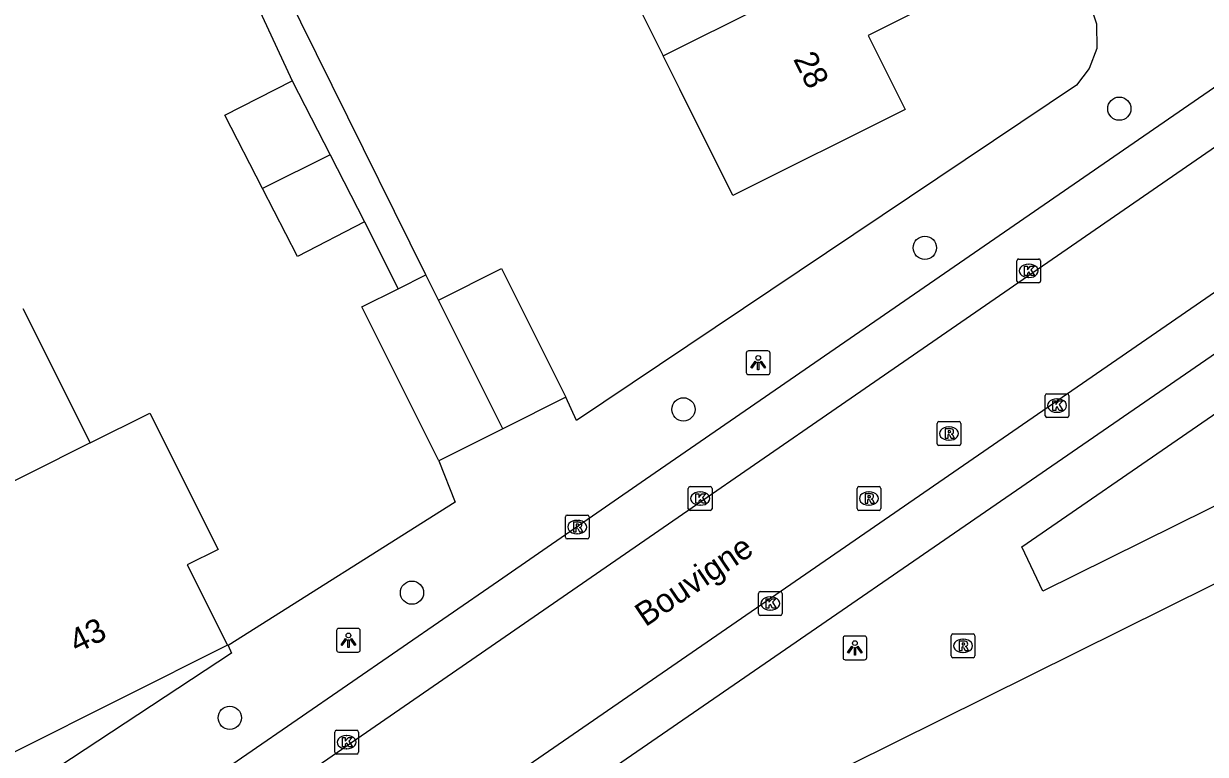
# Model space of a CAD drawing. Extents: x 157793 to 159380, y 380882 to 382313.
# Drawn here: x 158230.61 to 158280.29, y 381450.14 to 381480.87 of the extents above; entities that cross this region are included whole.
import ezdxf

# ---------------------------------------------------------------- set-up
doc = ezdxf.new("R2010")
doc.units = 0
for name, color, linetype in [('IMGEO_Boom', 7, 'Continuous'), ('IMGEO_Kolk', 7, 'Continuous'), ('IMGEO_Lichtpunt', 7, 'Continuous'), ('IMGEO_Muur', 7, 'Continuous'), ('IMGEO_Openbare_ruimte_label', 7, 'Continuous'), ('IMGEO_Pand', 7, 'Continuous'), ('IMGEO_Pand_nummerreeks', 7, 'Continuous'), ('IMGEO_Rijbaan_lokaal_open', 7, 'Continuous'), ('IMGEO_Rioolput', 7, 'Continuous'), ('IMGEO_Voetpad_open', 7, 'Continuous')]:
    doc.layers.add(name, color=color, linetype=linetype)

msp = doc.modelspace()

# ---------------------------------------------------------------- linework, layer by layer
at = {"layer": 'IMGEO_Boom'}
for centre in [(158276.675, 381477.289), (158268.5, 381471.441), (158258.349, 381464.646), (158246.937, 381456.939), (158239.276, 381451.679)]:
    msp.add_circle(centre, 0.489, dxfattribs=at)
at = {"layer": 'IMGEO_Kolk'}
for p, q in [((158272.365, 381470.043), (158272.365, 381470.895)), ((158272.44, 381470.969), (158273.292, 381470.969)), ((158272.853, 381470.749), (158272.878, 381470.749)), ((158273.366, 381470.895), (158273.366, 381470.043)), ((158273.292, 381469.969), (158272.44, 381469.969)), ((158272.876, 381470.189), (158272.851, 381470.189)), ((158273.632, 381465.305), (158274.484, 381465.305)), ((158273.557, 381464.379), (158273.557, 381465.231)), ((158274.045, 381465.085), (158274.07, 381465.085)), ((158274.558, 381465.231), (158274.558, 381464.379)), ((158274.484, 381464.305), (158273.632, 381464.305)), ((158274.068, 381464.525), (158274.043, 381464.525)), ((158258.553, 381460.471), (158258.553, 381461.323)), ((158258.628, 381461.397), (158259.48, 381461.397)), ((158259.554, 381461.323), (158259.554, 381460.471)), ((158259.041, 381461.177), (158259.066, 381461.177)), ((158259.48, 381460.397), (158258.628, 381460.397)), ((158259.064, 381460.617), (158259.039, 381460.617)), ((158261.502, 381456.059), (158261.502, 381456.911)), ((158261.577, 381456.985), (158262.429, 381456.985)), ((158262.503, 381456.911), (158262.503, 381456.059)), ((158261.99, 381456.765), (158262.015, 381456.765)), ((158262.429, 381455.985), (158261.577, 381455.985)), ((158262.013, 381456.205), (158261.988, 381456.205)), ((158243.689, 381450.227), (158243.689, 381451.079)), ((158243.764, 381451.153), (158244.616, 381451.153)), ((158244.177, 381450.933), (158244.202, 381450.933)), ((158244.69, 381451.079), (158244.69, 381450.227)), ((158244.2, 381450.373), (158244.175, 381450.373)), ((158244.616, 381450.153), (158243.764, 381450.153))]:
    msp.add_line(p, q, dxfattribs=at)
for points in [[(158272.365, 381470.043), (158272.365, 381470.895)], [(158272.44, 381470.969), (158273.292, 381470.969)], [(158273.366, 381470.895), (158273.366, 381470.043)], [(158272.686, 381470.669), (158272.809, 381470.669), (158272.809, 381470.518), (158272.939, 381470.669), (158273.103, 381470.669), (158272.957, 381470.518), (158273.11, 381470.269), (158272.958, 381470.269), (158272.873, 381470.433), (158272.809, 381470.366), (158272.809, 381470.269), (158272.686, 381470.269), (158272.686, 381470.669)], [(158273.292, 381469.969), (158272.44, 381469.969)], [(158273.632, 381465.305), (158274.484, 381465.305)], [(158273.557, 381464.379), (158273.557, 381465.231)], [(158273.878, 381465.005), (158274.001, 381465.005), (158274.001, 381464.854), (158274.131, 381465.005), (158274.295, 381465.005), (158274.149, 381464.854), (158274.302, 381464.605), (158274.15, 381464.605), (158274.065, 381464.769), (158274.001, 381464.702), (158274.001, 381464.605), (158273.878, 381464.605), (158273.878, 381465.005)], [(158274.558, 381465.231), (158274.558, 381464.379)], [(158274.484, 381464.305), (158273.632, 381464.305)], [(158258.553, 381460.471), (158258.553, 381461.323)], [(158258.628, 381461.397), (158259.48, 381461.397)], [(158259.554, 381461.323), (158259.554, 381460.471)], [(158258.874, 381461.097), (158258.997, 381461.097), (158258.997, 381460.946), (158259.127, 381461.097), (158259.291, 381461.097), (158259.145, 381460.946), (158259.298, 381460.697), (158259.146, 381460.697), (158259.061, 381460.861), (158258.997, 381460.794), (158258.997, 381460.697), (158258.874, 381460.697), (158258.874, 381461.097)], [(158259.48, 381460.397), (158258.628, 381460.397)], [(158261.502, 381456.059), (158261.502, 381456.911)], [(158261.577, 381456.985), (158262.429, 381456.985)], [(158262.503, 381456.911), (158262.503, 381456.059)], [(158261.823, 381456.685), (158261.946, 381456.685), (158261.946, 381456.534), (158262.076, 381456.685), (158262.24, 381456.685), (158262.094, 381456.534), (158262.247, 381456.285), (158262.095, 381456.285), (158262.01, 381456.449), (158261.946, 381456.382), (158261.946, 381456.285), (158261.823, 381456.285), (158261.823, 381456.685)], [(158262.429, 381455.985), (158261.577, 381455.985)], [(158243.689, 381450.227), (158243.689, 381451.079)], [(158243.764, 381451.153), (158244.616, 381451.153)], [(158244.01, 381450.853), (158244.133, 381450.853), (158244.133, 381450.702), (158244.263, 381450.853), (158244.427, 381450.853), (158244.281, 381450.702), (158244.434, 381450.453), (158244.282, 381450.453), (158244.197, 381450.617), (158244.133, 381450.55), (158244.133, 381450.453), (158244.01, 381450.453), (158244.01, 381450.853)], [(158244.69, 381451.079), (158244.69, 381450.227)], [(158244.616, 381450.153), (158243.764, 381450.153)]]:
    msp.add_lwpolyline(points, dxfattribs=at)
for centre, start, end in [((158272.442, 381470.893), 91.552, 178.448), ((158272.442, 381470.893), 91.552, 178.448), ((158273.29, 381470.893), 1.552, 88.448), ((158273.29, 381470.893), 1.552, 88.448), ((158272.442, 381470.045), 181.552, 268.448), ((158272.442, 381470.045), 181.552, 268.448), ((158273.29, 381470.045), 271.552, 358.448), ((158273.29, 381470.045), 271.552, 358.448), ((158273.634, 381465.229), 91.552, 178.448), ((158273.634, 381465.229), 91.552, 178.448), ((158274.482, 381465.229), 1.552, 88.448), ((158274.482, 381465.229), 1.552, 88.448), ((158273.634, 381464.381), 181.552, 268.448), ((158273.634, 381464.381), 181.552, 268.448), ((158274.482, 381464.381), 271.552, 358.448), ((158274.482, 381464.381), 271.552, 358.448), ((158258.63, 381461.321), 91.552, 178.448), ((158258.63, 381461.321), 91.552, 178.448), ((158259.478, 381461.321), 1.552, 88.448), ((158259.478, 381461.321), 1.552, 88.448), ((158258.63, 381460.473), 181.552, 268.448), ((158258.63, 381460.473), 181.552, 268.448), ((158259.478, 381460.473), 271.552, 358.448), ((158259.478, 381460.473), 271.552, 358.448), ((158261.579, 381456.909), 91.552, 178.448), ((158261.579, 381456.909), 91.552, 178.448), ((158262.427, 381456.909), 1.552, 88.448), ((158262.427, 381456.909), 1.552, 88.448), ((158261.579, 381456.061), 181.552, 268.448), ((158261.579, 381456.061), 181.552, 268.448), ((158262.427, 381456.061), 271.552, 358.448), ((158262.427, 381456.061), 271.552, 358.448), ((158243.766, 381451.077), 91.552, 178.448), ((158243.766, 381451.077), 91.552, 178.448), ((158244.614, 381451.077), 1.552, 88.448), ((158244.614, 381451.077), 1.552, 88.448), ((158243.766, 381450.229), 181.552, 268.448), ((158243.766, 381450.229), 181.552, 268.448), ((158244.614, 381450.229), 271.552, 358.448), ((158244.614, 381450.229), 271.552, 358.448)]:
    msp.add_arc(centre, 0.0765, start, end, dxfattribs=at)
for centre, major_axis, ratio, start_param, end_param in [((158272.852, 381470.469), (-0.387, 0.002), 0.722429, 4.712389, 7.853982), ((158272.877, 381470.469), (-0.39, 0.002), 0.717154, 1.570796, 4.712389), ((158274.044, 381464.805), (-0.387, 0.002), 0.722429, 4.712389, 7.853982), ((158274.069, 381464.805), (-0.39, 0.002), 0.717154, 1.570796, 4.712389), ((158259.04, 381460.897), (-0.387, 0.002), 0.722429, 4.712389, 7.853982), ((158259.065, 381460.897), (-0.39, 0.002), 0.717154, 1.570796, 4.712389), ((158261.989, 381456.485), (-0.387, 0.002), 0.722429, 4.712389, 7.853982), ((158262.014, 381456.485), (-0.39, 0.002), 0.717154, 1.570796, 4.712389), ((158244.176, 381450.653), (-0.387, 0.002), 0.722429, 4.712389, 7.853982), ((158244.201, 381450.653), (-0.39, 0.002), 0.717154, 1.570796, 4.712389)]:
    msp.add_ellipse(centre, major_axis=major_axis, ratio=ratio, start_param=start_param, end_param=end_param, dxfattribs=at)
at = {"layer": 'IMGEO_Lichtpunt'}
for p, q in [((158260.994, 381467.01), (158260.994, 381466.203)), ((158260.994, 381467.01), (158260.994, 381466.203)), ((158261.896, 381467.105), (158261.088, 381467.105)), ((158261.896, 381467.105), (158261.088, 381467.105)), ((158261.99, 381466.203), (158261.99, 381467.01)), ((158261.99, 381466.203), (158261.99, 381467.01)), ((158261.088, 381466.109), (158261.896, 381466.109)), ((158261.088, 381466.109), (158261.896, 381466.109)), ((158243.768, 381455.344), (158243.768, 381454.537)), ((158243.768, 381455.344), (158243.768, 381454.537)), ((158244.67, 381455.439), (158243.862, 381455.439)), ((158244.67, 381455.439), (158243.862, 381455.439)), ((158244.764, 381454.537), (158244.764, 381455.344)), ((158244.764, 381454.537), (158244.764, 381455.344)), ((158265.059, 381455.021), (158265.059, 381454.214)), ((158265.059, 381455.021), (158265.059, 381454.214)), ((158265.961, 381455.116), (158265.153, 381455.116)), ((158265.961, 381455.116), (158265.153, 381455.116)), ((158266.055, 381454.214), (158266.055, 381455.021)), ((158266.055, 381454.214), (158266.055, 381455.021)), ((158243.862, 381454.443), (158244.67, 381454.443)), ((158243.862, 381454.443), (158244.67, 381454.443)), ((158265.153, 381454.12), (158265.961, 381454.12)), ((158265.153, 381454.12), (158265.961, 381454.12))]:
    msp.add_line(p, q, dxfattribs=at)
for points in [[(158261.368, 381466.674), (158261.407, 381466.646), (158261.219, 381466.384), (158261.181, 381466.411), (158261.368, 381466.674)], [(158261.47, 381466.626), (158261.517, 381466.626), (158261.517, 381466.304), (158261.47, 381466.304), (158261.47, 381466.626)], [(158261.58, 381466.646), (158261.618, 381466.673), (158261.805, 381466.411), (158261.766, 381466.383), (158261.58, 381466.646)], [(158244.142, 381455.008), (158244.181, 381454.98), (158243.993, 381454.718), (158243.955, 381454.745), (158244.142, 381455.008)], [(158244.244, 381454.96), (158244.291, 381454.96), (158244.291, 381454.638), (158244.244, 381454.638), (158244.244, 381454.96)], [(158244.354, 381454.98), (158244.392, 381455.007), (158244.579, 381454.745), (158244.54, 381454.717), (158244.354, 381454.98)], [(158265.433, 381454.685), (158265.472, 381454.657), (158265.284, 381454.395), (158265.246, 381454.422), (158265.433, 381454.685)], [(158265.535, 381454.637), (158265.582, 381454.637), (158265.582, 381454.315), (158265.535, 381454.315), (158265.535, 381454.637)], [(158265.645, 381454.657), (158265.683, 381454.684), (158265.87, 381454.422), (158265.831, 381454.394), (158265.645, 381454.657)]]:
    msp.add_lwpolyline(points, dxfattribs=at)
for centre in [(158261.493, 381466.808), (158244.267, 381455.142), (158265.558, 381454.819)]:
    msp.add_circle(centre, 0.0994, dxfattribs=at)
for centre, start, end in [((158261.088, 381467.01), 90, 180), ((158261.088, 381467.01), 90, 180), ((158261.896, 381467.01), 0, 90), ((158261.896, 381467.01), 0, 90), ((158261.088, 381466.203), 180, 270), ((158261.088, 381466.203), 180, 270), ((158261.896, 381466.203), 270, 0), ((158261.896, 381466.203), 270, 360), ((158243.862, 381455.344), 90, 180), ((158243.862, 381455.344), 90, 180), ((158244.67, 381455.344), 0, 90), ((158244.67, 381455.344), 0, 90), ((158265.153, 381455.021), 90, 180), ((158265.153, 381455.021), 90, 180), ((158265.961, 381455.021), 0, 90), ((158265.961, 381455.021), 0, 90), ((158243.862, 381454.537), 180, 270), ((158243.862, 381454.537), 180, 270), ((158244.67, 381454.537), 270, 0), ((158244.67, 381454.537), 270, 360), ((158265.153, 381454.214), 180, 270), ((158265.153, 381454.214), 180, 270), ((158265.961, 381454.214), 270, 0), ((158265.961, 381454.214), 270, 360)]:
    msp.add_arc(centre, 0.0946, start, end, dxfattribs=at)
at = {"layer": 'IMGEO_Muur'}
msp.add_lwpolyline([(158248.071, 381462.489), (158248.756, 381460.74), (158239.215, 381454.72)], dxfattribs=at)
at = {"layer": 'IMGEO_Pand'}
for points in [[(158257.493, 381479.518), (158270.129, 381485.818)], [(158270.129, 381485.818), (158271.505, 381483.067), (158266.113, 381480.369), (158267.671, 381477.255), (158260.431, 381473.633), (158258.197, 381478.107), (158257.493, 381479.518)], [(158254.705, 381485.101), (158257.493, 381479.518)], [(158240.657, 381473.935), (158239.073, 381477.012), (158241.894, 381478.465)], [(158241.894, 381478.465), (158243.495, 381475.355)], [(158243.495, 381475.355), (158240.657, 381473.935)], [(158243.495, 381475.355), (158244.948, 381472.534)], [(158244.948, 381472.534), (158242.127, 381471.081), (158240.657, 381473.935)], [(158246.357, 381469.717), (158247.523, 381470.3)], [(158248.053, 381469.242), (158247.523, 381470.3)], [(158248.053, 381469.242), (158250.702, 381470.568), (158253.408, 381465.16)], [(158248.071, 381462.489), (158244.836, 381468.956), (158246.357, 381469.717)], [(158250.758, 381463.834), (158248.053, 381469.242)], [(158230.582, 381468.893), (158233.411, 381463.239)], [(158253.408, 381465.16), (158250.758, 381463.834)], [(158233.411, 381463.239), (158235.914, 381464.491), (158238.783, 381458.757), (158237.493, 381458.111), (158239.187, 381454.726), (158230.245, 381450.253), (158225.61, 381459.335)], [(158250.758, 381463.834), (158248.071, 381462.489)], [(158233.411, 381463.239), (158225.61, 381459.335)]]:
    msp.add_lwpolyline(points, dxfattribs=at)
at = {"layer": 'IMGEO_Rijbaan_lokaal_open'}
for points in [[(158302.02, 381483.392), (158298.335, 381481.315), (158294.12, 381478.763), (158290.279, 381476.177), (158238.977, 381440.815)], [(158287.186, 381480.143), (158236.126, 381444.916)]]:
    msp.add_lwpolyline(points, dxfattribs=at)
at = {"layer": 'IMGEO_Rioolput'}
for p, q in [((158269.013, 381463.204), (158269.013, 381464.056)), ((158269.088, 381464.13), (158269.94, 381464.13)), ((158269.501, 381463.91), (158269.526, 381463.91)), ((158270.014, 381464.056), (158270.014, 381463.204)), ((158269.524, 381463.35), (158269.499, 381463.35)), ((158269.94, 381463.13), (158269.088, 381463.13)), ((158265.648, 381460.473), (158265.648, 381461.325)), ((158265.723, 381461.399), (158266.575, 381461.399)), ((158266.649, 381461.325), (158266.649, 381460.473)), ((158266.136, 381461.179), (158266.161, 381461.179)), ((158266.575, 381460.399), (158265.723, 381460.399)), ((158266.159, 381460.619), (158266.134, 381460.619)), ((158253.386, 381459.274), (158253.386, 381460.126)), ((158253.461, 381460.2), (158254.313, 381460.2)), ((158253.874, 381459.98), (158253.899, 381459.98)), ((158254.387, 381460.126), (158254.387, 381459.274)), ((158253.897, 381459.42), (158253.872, 381459.42)), ((158254.313, 381459.2), (158253.461, 381459.2)), ((158269.606, 381454.277), (158269.606, 381455.129)), ((158269.681, 381455.203), (158270.533, 381455.203)), ((158270.094, 381454.983), (158270.119, 381454.983)), ((158270.607, 381455.129), (158270.607, 381454.277)), ((158270.117, 381454.423), (158270.092, 381454.423)), ((158270.533, 381454.203), (158269.681, 381454.203))]:
    msp.add_line(p, q, dxfattribs=at)
for points in [[(158269.013, 381463.204), (158269.013, 381464.056)], [(158269.088, 381464.13), (158269.94, 381464.13)], [(158269.602, 381463.828), (158269.35, 381463.83), (158269.35, 381463.43)], [(158270.014, 381464.056), (158270.014, 381463.204)], [(158269.35, 381463.43), (158269.474, 381463.43), (158269.474, 381463.592), (158269.485, 381463.592)], [(158269.528, 381463.749), (158269.474, 381463.749), (158269.474, 381463.668)], [(158269.474, 381463.668), (158269.526, 381463.668)], [(158269.532, 381463.563), (158269.603, 381463.43), (158269.743, 381463.43), (158269.678, 381463.556)], [(158269.94, 381463.13), (158269.088, 381463.13)], [(158265.648, 381460.473), (158265.648, 381461.325)], [(158265.723, 381461.399), (158266.575, 381461.399)], [(158266.649, 381461.325), (158266.649, 381460.473)], [(158266.237, 381461.097), (158265.985, 381461.099), (158265.985, 381460.699)], [(158265.985, 381460.699), (158266.109, 381460.699), (158266.109, 381460.861), (158266.12, 381460.861)], [(158266.163, 381461.018), (158266.109, 381461.018), (158266.109, 381460.937)], [(158266.109, 381460.937), (158266.161, 381460.937)], [(158266.167, 381460.832), (158266.238, 381460.699), (158266.378, 381460.699), (158266.313, 381460.825)], [(158266.575, 381460.399), (158265.723, 381460.399)], [(158253.386, 381459.274), (158253.386, 381460.126)], [(158253.461, 381460.2), (158254.313, 381460.2)], [(158253.975, 381459.898), (158253.723, 381459.9), (158253.723, 381459.5)], [(158253.901, 381459.819), (158253.847, 381459.819), (158253.847, 381459.738)], [(158254.387, 381460.126), (158254.387, 381459.274)], [(158253.723, 381459.5), (158253.847, 381459.5), (158253.847, 381459.662), (158253.858, 381459.662)], [(158253.847, 381459.738), (158253.899, 381459.738)], [(158253.905, 381459.633), (158253.976, 381459.5), (158254.116, 381459.5), (158254.051, 381459.626)], [(158254.313, 381459.2), (158253.461, 381459.2)], [(158269.606, 381454.277), (158269.606, 381455.129)], [(158269.681, 381455.203), (158270.533, 381455.203)], [(158270.195, 381454.901), (158269.943, 381454.903), (158269.943, 381454.503)], [(158270.607, 381455.129), (158270.607, 381454.277)], [(158269.943, 381454.503), (158270.067, 381454.503), (158270.067, 381454.665), (158270.078, 381454.665)], [(158270.121, 381454.822), (158270.067, 381454.822), (158270.067, 381454.741)], [(158270.067, 381454.741), (158270.119, 381454.741)], [(158270.125, 381454.636), (158270.196, 381454.503), (158270.336, 381454.503), (158270.271, 381454.629)], [(158270.533, 381454.203), (158269.681, 381454.203)]]:
    msp.add_lwpolyline(points, dxfattribs=at)
for centre, radius, start, end in [((158269.09, 381464.054), 0.0765, 91.552, 178.448), ((158269.09, 381464.054), 0.0765, 91.552, 178.448), ((158269.601, 381463.718), 0.109, 350.3612, 89.416), ((158269.938, 381464.054), 0.0765, 1.552, 88.448), ((158269.938, 381464.054), 0.0765, 1.552, 88.448), ((158269.484, 381463.539), 0.0533, 26.0293, 88.6989), ((158269.51, 381463.857), 0.19, 274.7715, 282.9687), ((158269.534, 381463.653), 0.0964, 77.0061, 93.1865), ((158269.548, 381463.71), 0.0378, 276.6634, 79.6772), ((158269.599, 381463.718), 0.112, 277.5842, 350.9817), ((158269.583, 381463.503), 0.108, 29.5134, 73.7905), ((158269.09, 381463.206), 0.0765, 181.552, 268.448), ((158269.09, 381463.206), 0.0765, 181.552, 268.448), ((158269.938, 381463.206), 0.0765, 271.552, 358.448), ((158269.938, 381463.206), 0.0765, 271.552, 358.448), ((158265.725, 381461.323), 0.0765, 91.552, 178.448), ((158265.725, 381461.323), 0.0765, 91.552, 178.448), ((158266.573, 381461.323), 0.0765, 1.552, 88.448), ((158266.573, 381461.323), 0.0765, 1.552, 88.448), ((158266.119, 381460.808), 0.0533, 26.0293, 88.6989), ((158266.145, 381461.126), 0.19, 274.7715, 282.9687), ((158266.169, 381460.922), 0.0964, 77.0061, 93.1865), ((158266.183, 381460.979), 0.0378, 276.6634, 79.6772), ((158266.236, 381460.987), 0.109, 350.3612, 89.416), ((158266.234, 381460.987), 0.112, 277.5842, 350.9817), ((158266.218, 381460.772), 0.108, 29.5134, 73.7905), ((158265.725, 381460.475), 0.0765, 181.552, 268.448), ((158265.725, 381460.475), 0.0765, 181.552, 268.448), ((158266.573, 381460.475), 0.0765, 271.552, 358.448), ((158266.573, 381460.475), 0.0765, 271.552, 358.448), ((158253.463, 381460.124), 0.0765, 91.552, 178.448), ((158253.463, 381460.124), 0.0765, 91.552, 178.448), ((158253.907, 381459.723), 0.0964, 77.0061, 93.1865), ((158253.921, 381459.78), 0.0378, 276.6634, 79.6772), ((158253.974, 381459.788), 0.109, 350.3612, 89.416), ((158254.311, 381460.124), 0.0765, 1.552, 88.448), ((158254.311, 381460.124), 0.0765, 1.552, 88.448), ((158253.857, 381459.609), 0.0533, 26.0293, 88.6989), ((158253.883, 381459.927), 0.19, 274.7715, 282.9687), ((158253.972, 381459.788), 0.112, 277.5842, 350.9817), ((158253.956, 381459.573), 0.108, 29.5134, 73.7905), ((158253.463, 381459.276), 0.0765, 181.552, 268.448), ((158253.463, 381459.276), 0.0765, 181.552, 268.448), ((158254.311, 381459.276), 0.0765, 271.552, 358.448), ((158254.311, 381459.276), 0.0765, 271.552, 358.448), ((158269.683, 381455.127), 0.0765, 91.552, 178.448), ((158269.683, 381455.127), 0.0765, 91.552, 178.448), ((158270.194, 381454.791), 0.109, 350.3612, 89.416), ((158270.531, 381455.127), 0.0765, 1.552, 88.448), ((158270.531, 381455.127), 0.0765, 1.552, 88.448), ((158270.077, 381454.612), 0.0533, 26.0293, 88.6989), ((158270.103, 381454.93), 0.19, 274.7715, 282.9687), ((158270.127, 381454.726), 0.0964, 77.0061, 93.1865), ((158270.141, 381454.783), 0.0378, 276.6634, 79.6772), ((158270.192, 381454.791), 0.112, 277.5842, 350.9817), ((158270.176, 381454.576), 0.108, 29.5134, 73.7905), ((158269.683, 381454.279), 0.0765, 181.552, 268.448), ((158269.683, 381454.279), 0.0765, 181.552, 268.448), ((158270.531, 381454.279), 0.0765, 271.552, 358.448), ((158270.531, 381454.279), 0.0765, 271.552, 358.448)]:
    msp.add_arc(centre, radius, start, end, dxfattribs=at)
for centre, major_axis, ratio, start_param, end_param in [((158269.5, 381463.63), (-0.387, 0.002), 0.722429, 4.712389, 7.853982), ((158269.525, 381463.63), (-0.39, 0.002), 0.717154, 1.570796, 4.712389), ((158266.135, 381460.899), (-0.387, 0.002), 0.722429, 4.712389, 7.853982), ((158266.16, 381460.899), (-0.39, 0.002), 0.717154, 1.570796, 4.712389), ((158253.873, 381459.7), (-0.387, 0.002), 0.722429, 4.712389, 7.853982), ((158253.898, 381459.7), (-0.39, 0.002), 0.717154, 1.570796, 4.712389), ((158270.093, 381454.703), (-0.387, 0.002), 0.722429, 4.712389, 7.853982), ((158270.118, 381454.703), (-0.39, 0.002), 0.717154, 1.570796, 4.712389)]:
    msp.add_ellipse(centre, major_axis=major_axis, ratio=ratio, start_param=start_param, end_param=end_param, dxfattribs=at)
at = {"layer": 'IMGEO_Voetpad_open'}
for points in [[(158247.523, 381470.3), (158231.775, 381502.167), (158243.334, 381507.879)], [(158239.196, 381484.306), (158241.894, 381478.465)], [(158274.432, 381483.292), (158275.375, 381481.852), (158275.717, 381480.861), (158275.736, 381479.82), (158275.409, 381478.974), (158274.868, 381478.276), (158253.852, 381464.174), (158253.408, 381465.16)], [(158309.727, 381474.963), (158273.457, 381457.008), (158272.57, 381458.87), (158294.066, 381473.665), (158297.419, 381475.832), (158304.861, 381480.266), (158304.977, 381480.342)], [(158235.765, 381447.229), (158250.571, 381457.44), (158256.757, 381461.706), (158283.152, 381479.902)], [(158300.112, 381479.931), (158294.977, 381476.803), (158237.636, 381437.336)], [(158244.948, 381472.534), (158246.357, 381469.717)], [(158247.461, 381439.269), (158247.466, 381439.272), (158255.837, 381444.973), (158311.062, 381472.396)], [(158248.071, 381462.489), (158248.756, 381460.74), (158239.215, 381454.72), (158239.35, 381454.401), (158230.945, 381448.855), (158230.981, 381448.796), (158228.899, 381447.466), (158225.147, 381444.74)]]:
    msp.add_lwpolyline(points, dxfattribs=at)

# ---------------------------------------------------------------- texts
at = {"layer": 'IMGEO_Openbare_ruimte_label'}
msp.add_text('Bouvigne', height=1, rotation=34.0716, dxfattribs=at).set_placement((158256.754, 381455.48))
at = {"layer": 'IMGEO_Pand_nummerreeks'}
for s, rotation, p in [('28', 296.4734, (158262.95, 381479.377)), ('43', 26.5738, (158232.849, 381454.374))]:
    msp.add_text(s, height=1, rotation=rotation, dxfattribs=at).set_placement(p)

doc.saveas('drawing.dxf')
